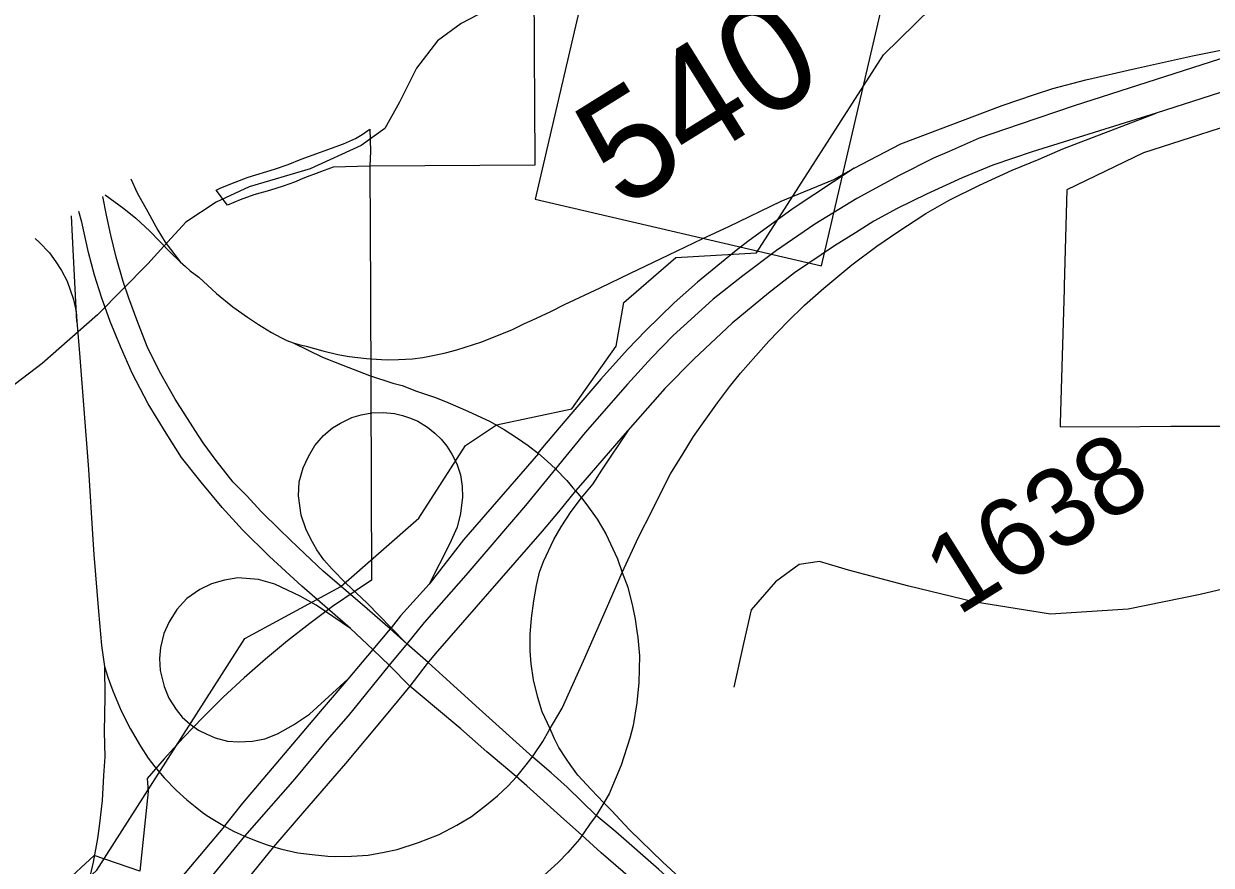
# Model space of a CAD drawing. Extents: x 2001466 to 31450019, y -30647475 to 847247.
# Drawn here: x 31427072 to 31430877, y -30625795 to -30623098 of the extents above; entities that cross this region are included whole.
import ezdxf

# ---------------------------------------------------------------- set-up
doc = ezdxf.new("R2010")
doc.units = 0
for name, color, linetype in [('Exist Boundary Political City Limit New', 7, 'Continuous'), ('Exist Boundary Political City Limit New Hole', 7, 'Continuous'), ('Exist Hydrographic Creek Single Shore', 7, 'Continuous'), ('Exist Road Non-System Type 51', 7, 'Continuous'), ('Exist Road Primary NC Shield CELL', 7, 'Continuous'), ('Exist Road Primary NC Shield Number Label', 7, 'Continuous'), ('Exist Road Primary NC UnDivided 4 Lane Attributed', 7, 'Continuous'), ('Exist Road Secondary Type 41 Attributed', 7, 'Continuous'), ('Exist Road Secondary Type 51 Attributed', 7, 'Continuous'), ('Exist Road Secondary Type 51 Number Label', 7, 'Continuous'), ('Map Preparation Boundary City Limit Buffer Line', 7, 'Continuous'), ('Prop Road Primary Interstate Projected', 7, 'Continuous')]:
    doc.layers.add(name, color=color, linetype=linetype)

msp = doc.modelspace()

# ---------------------------------------------------------------- linework, layer by layer
at = {"layer": 'Exist Boundary Political City Limit New'}
msp.add_lwpolyline([(31428181.6, -30623554.8), (31428063.6, -30623558.1), (31427971.8, -30623591.8), (31427939.8, -30623605.6), (31427903.3, -30623618.9), (31427859.6, -30623633.1), (31427809.3, -30623647.1), (31427765.9, -30623663.1), (31427725.5, -30623679.8), (31427688.6, -30623632.1), (31427703.4, -30623623.9), (31427749.6, -30623606.1), (31427790.9, -30623589.9), (31427875.5, -30623564), (31427919.1, -30623549.1), (31427960.6, -30623532.6), (31428096.5, -30623483), (31428135.1, -30623465.6), (31428156.1, -30623453.3), (31428175.1, -30623441), (31428181, -30623436.6), (31428183.6, -30623506.6), (31428181.6, -30623554.8)], dxfattribs=at)
at = {"layer": 'Exist Boundary Political City Limit New Hole'}
msp.add_lwpolyline([(31431021.3, -30624229.1), (31431042.5, -30623712.7), (31431051.3, -30623386.3), (31430659.6, -30623511.8), (31430414.3, -30623630.1), (31430405.5, -30623937.7), (31430405.3, -30623948.6), (31430397.4, -30624234.4), (31430393.3, -30624378.5), (31430392.6, -30624390.1), (31430649.4, -30624389.5), (31430747.6, -30624388), (31431022.5, -30624387.6), (31431021.3, -30624229.1)], dxfattribs=at)
at = {"layer": 'Exist Hydrographic Creek Single Shore'}
msp.add_lwpolyline([(31427167, -30625941.3), (31427306.5, -30625810.6), (31427780.5, -30625068.9), (31428088.5, -30624901.3), (31428338.5, -30624683.3), (31428487.6, -30624450.1), (31428587.4, -30624383.3), (31428828.6, -30624332.5), (31428970.5, -30624131.9), (31428994.4, -30623991.3), (31429161.6, -30623847.1), (31429419.5, -30623832.7), (31429826.6, -30623197.9), (31430134.5, -30622895.8), (31430217.6, -30622789.3), (31430342.5, -30622722.9), (31430567.4, -30622711), (31430708.5, -30622628.7), (31430916.4, -30622403.2), (31431132.5, -30622079.5)], dxfattribs=at)
at = {"layer": 'Exist Road Non-System Type 51'}
msp.add_lwpolyline([(31427521.3, -30623811.4), (31427469.7, -30623867.8), (31427308.8, -30624031.3), (31427131.8, -30624187.5), (31426846.9, -30624403.3), (31426742.3, -30624484.6), (31426628.1, -30624523.3), (31426517, -30624541), (31426369, -30624563.5), (31426145.3, -30624579.6), (31426027.8, -30624594.1)], dxfattribs=at)
at = {"layer": 'Exist Road Primary NC Shield CELL'}
msp.add_lwpolyline([(31429628.7, -30623873.8), (31429841.9, -30622956.4), (31428924.5, -30622743.2), (31428711.3, -30623660.6), (31429628.7, -30623873.8)], dxfattribs=at)
at = {"layer": 'Exist Road Primary NC UnDivided 4 Lane Attributed'}
msp.add_line((31428365.2, -30625148.3), (31428309.4, -30625220.8), dxfattribs=at)
for points in [[(31432618.1, -30622760.6), (31432306.4, -30622867.7), (31432030.1, -30622960.8), (31431898.8, -30622999.1), (31431262, -30623202.4), (31431052.4, -30623271.8), (31430700.7, -30623385.1)], [(31431135.7, -30623137.6), (31430438.2, -30623361.2), (31430261, -30623420.9), (31430133.8, -30623465.1), (31430037.5, -30623507.5), (31429987.4, -30623528.7), (31429876.5, -30623584.4), (31429741.7, -30623658.9), (31429607, -30623740.7), (31429484.2, -30623824.8), (31429375.9, -30623906.6), (31429281.1, -30623981.1), (31429221.2, -30624035.3), (31429153.1, -30624097.5), (31429084, -30624169.5), (31429006.2, -30624253.5), (31428871.4, -30624408.2), (31428775.7, -30624525.2)], [(31430700.7, -30623385.1), (31430303.5, -30623508.5), (31430177.5, -30623551.8), (31430177.5, -30623551.8), (31430079.1, -30623592.5), (31429964.5, -30623644.2), (31429870.9, -30623690.3), (31429795.4, -30623730.8), (31429736.7, -30623768.6), (31429669.7, -30623810.5), (31429541.8, -30623897.1), (31429458, -30623961.4), (31429342.1, -30624057.8), (31429219.8, -30624171.8), (31429126.2, -30624267.6), (31428991.2, -30624420), (31428863.7, -30624568.5), (31428840.4, -30624595.5)], [(31428775.7, -30624525.2), (31428680, -30624642.1), (31428488.5, -30624865.3), (31428355.2, -30625017.7), (31428300.2, -30625084.8)], [(31428840.4, -30624595.5), (31428786.1, -30624662.8), (31428733.1, -30624724.5), (31428390.8, -30625117.5), (31428365.2, -30625148.3)], [(31428300.2, -30625084.8), (31428243.4, -30625154.3)], [(31428243.4, -30625154.3), (31428111.5, -30625315.9), (31428043.5, -30625393.9), (31427940.4, -30625518.5), (31427779.2, -30625701.9)], [(31428309.4, -30625220.8), (31428228, -30625320), (31428103.6, -30625469.5), (31427972, -30625621.2), (31427872.5, -30625735.8)], [(31427779.2, -30625701.9), (31427604.7, -30625915.3), (31427332.6, -30626232.4)], [(31427872.5, -30625735.8), (31427790.3, -30625837.1), (31427419.2, -30626295)]]:
    msp.add_lwpolyline(points, dxfattribs=at)
at = {"layer": 'Exist Road Secondary Type 41 Attributed'}
msp.add_lwpolyline([(31431417.2, -30624791.4), (31430841.1, -30624927.5), (31430611, -30624974.2), (31430361.6, -30624990.3), (31430115.3, -30624950.8), (31429907.7, -30624900.9), (31429714.6, -30624849.4), (31429621.3, -30624822), (31429556.9, -30624831.7), (31429481.3, -30624886.4), (31429402.4, -30624976.6), (31429378.3, -30625084.5), (31429347.7, -30625224.6)], dxfattribs=at)
at = {"layer": 'Exist Road Secondary Type 51 Attributed'}
msp.add_lwpolyline([(31428568.3, -30623037.5), (31428549.5, -30623057.8), (31428473.9, -30623098.1), (31428398.3, -30623153.6), (31428330.7, -30623240.6), (31428276, -30623350.1), (31428229.3, -30623433.8), (31428153.7, -30623488.6), (31427989.5, -30623563.5), (31427794.8, -30623621.4), (31427688.6, -30623669.7), (31427592, -30623734.2), (31427522.2, -30623810.5)], dxfattribs=at)
at = {"layer": 'Map Preparation Boundary City Limit Buffer Line'}
for points in [[(31428277.1, -30623059.2), (31428468.5, -30623058.1), (31428530.1, -30623057.6), (31428576.9, -30623057.5), (31428707, -30623056.7), (31428707.3, -30623096.3), (31428707.9, -30623193.1), (31428708.1, -30623246.5), (31428708.5, -30623300), (31428709, -30623384.3), (31428709.9, -30623513.1), (31428710, -30623551.7), (31428181.6, -30623554.8)], [(31431021.3, -30624229.1), (31431042.5, -30623712.7), (31431051.3, -30623386.3), (31430659.6, -30623511.8), (31430414.3, -30623630.1), (31430405.5, -30623937.7), (31430405.3, -30623948.6), (31430397.4, -30624234.4), (31430393.3, -30624378.5), (31430392.6, -30624390.1), (31430649.4, -30624389.5), (31430747.6, -30624388), (31431022.5, -30624387.6), (31431021.3, -30624229.1)], [(31428181.6, -30623554.8), (31428063.6, -30623558.1), (31427971.8, -30623591.8), (31427939.8, -30623605.6), (31427903.3, -30623618.9), (31427859.6, -30623633.1), (31427809.3, -30623647.1), (31427765.9, -30623663.1), (31427725.5, -30623679.8), (31427688.6, -30623632.1), (31427703.4, -30623623.9), (31427749.6, -30623606.1), (31427790.9, -30623589.9), (31427875.5, -30623564), (31427919.1, -30623549.1), (31427960.6, -30623532.6), (31428096.5, -30623483), (31428135.1, -30623465.6), (31428156.1, -30623453.3), (31428175.1, -30623441), (31428181, -30623436.6), (31428183.6, -30623506.6), (31428181.6, -30623554.8)], [(31428181.6, -30623554.8), (31428183, -30623961.8), (31428186, -30624882), (31428136.9, -30624914.3), (31428062, -30624966.1), (31427988.5, -30625020.1), (31427916.8, -30625076.2), (31427846.6, -30625134.3), (31427778.1, -30625194.4), (31427711.5, -30625256.5), (31427646.6, -30625320.4), (31427583.6, -30625386.2), (31427522.5, -30625453.8), (31427467.9, -30625517.6), (31427470.8, -30625559.1), (31427443.8, -30625814.3), (31427298.3, -30625764), (31427199, -30625855.5), (31429129.6, -30626304.5)]]:
    msp.add_lwpolyline(points, dxfattribs=at)
at = {"layer": 'Prop Road Primary Interstate Projected'}
for p, q in [((31428190.6, -30625104.1), (31428119.6, -30625036.8)), ((31428245.9, -30625038), (31428190.6, -30625104.1)), ((31428368.1, -30625145.6), (31428299.5, -30625085.1)), ((31428190.6, -30625104.1), (31428110.3, -30625199.1)), ((31428245.3, -30625156.1), (31428190.6, -30625104.1)), ((31428309.4, -30625220.8), (31428245.3, -30625156.1))]:
    msp.add_line(p, q, dxfattribs=at)
for points in [[(31429732.4, -30623561.4), (31429882.8, -30623482.8), (31430206.8, -30623360.2), (31430310.9, -30623325.5), (31430369.3, -30623306.2), (31430475.2, -30623278.5), (31430634.4, -30623241.6), (31430816.9, -30623200.9), (31431135.7, -30623137.6)], [(31428989.9, -30624856.7), (31429041.4, -30624743.2), (31429085.4, -30624658.3), (31429111.7, -30624605.6), (31429144.9, -30624541.2), (31429184.9, -30624475.8), (31429218.1, -30624421.2), (31429257.9, -30624365.3), (31429294.6, -30624313.6), (31429333.2, -30624262), (31429369.1, -30624218.2), (31429417.3, -30624162.2), (31429459, -30624115.8), (31429519.3, -30624053.8), (31429574.1, -30624000.2), (31429635.6, -30623945.7), (31429725.7, -30623870.5), (31429805.7, -30623811), (31429872.6, -30623765.5), (31429962.8, -30623706.6), (31430037.5, -30623664), (31430134.6, -30623615.4), (31430238.9, -30623568.1), (31430325.2, -30623532.8), (31430401.8, -30623499.2), (31430700.7, -30623385.1)], [(31427935.8, -30624120.8), (31427953.2, -30624125.9), (31427977, -30624131.3), (31428030.9, -30624146.1), (31428078.4, -30624158.8), (31428115.4, -30624165.1), (31428170.4, -30624171.5), (31428219, -30624174.6), (31428237.3, -30624175.2), (31428272.5, -30624174.4), (31428317.3, -30624172.2), (31428351, -30624167.8), (31428388.4, -30624160.5), (31428423.6, -30624152.5), (31428459.5, -30624143.7), (31428539.6, -30624117.8), (31428590.6, -30624097.4), (31428635.8, -30624079.2), (31428676.5, -30624059.5), (31428701.3, -30624047.9), (31428760.8, -30624020.2), (31428805.2, -30623998.6), (31428919.4, -30623944.7), (31429016, -30623897.4), (31429138.9, -30623838.5), (31429245.9, -30623787.5), (31429330.8, -30623748), (31429498.7, -30623666.6), (31429667.6, -30623597.3), (31429732.4, -30623561.4)], [(31429732.4, -30623561.4), (31429537, -30623690), (31429391.7, -30623796.7), (31429354.4, -30623824.7), (31429231.2, -30623926.8), (31429156.3, -30623993.1), (31429065.9, -30624080.9), (31429007.1, -30624141.9), (31428920.8, -30624237.5), (31428805.9, -30624371.6), (31428733.8, -30624456), (31428719, -30624474.4)], [(31427415.9, -30623595.6), (31427435.8, -30623640.3), (31427469.6, -30623701.5), (31427501.9, -30623760.4), (31427525.8, -30623798.4), (31427573.8, -30623861)], [(31428245.9, -30625038), (31428156.3, -30624959.3), (31428031.8, -30624852.5), (31427951.3, -30624776.5), (31427893.9, -30624721.8), (31427832.2, -30624660.1), (31427787.8, -30624612.5), (31427743.4, -30624567.1), (31427689.3, -30624497.8), (31427647.1, -30624441.6), (31427621.1, -30624401.5), (31427557, -30624301.3), (31427511.2, -30624220.4), (31427470, -30624138), (31427438, -30624055.6), (31427408.9, -30623977.8), (31427391.1, -30623924), (31427368.3, -30623846.8), (31427351.2, -30623776.2), (31427337.4, -30623712), (31427325.4, -30623652)], [(31427333.6, -30623646.8), (31427393.4, -30623690), (31427431.8, -30623721.2), (31427476.2, -30623763.2), (31427541.9, -30623830.7), (31427573.8, -30623861)], [(31427242.8, -30624052.2), (31427228.7, -30623780.7), (31427225.8, -30623714)], [(31428119.6, -30625036.8), (31427963.3, -30624900.7), (31427859.7, -30624805.5), (31427772.7, -30624720.6), (31427708.5, -30624648.2), (31427640.2, -30624567.4), (31427578, -30624488.8), (31427528.3, -30624410.1), (31427471.3, -30624316.7), (31427419.5, -30624218.2), (31427382.7, -30624133), (31427349.3, -30624052.8), (31427320.9, -30623974.3), (31427299.1, -30623904.2), (31427279.8, -30623831.8), (31427258.4, -30623734.6), (31427248.7, -30623699.7)], [(31427108.9, -30623786.8), (31427121.9, -30623798.4), (31427154.3, -30623833), (31427175.2, -30623861.7), (31427193.5, -30623888.7), (31427211, -30623923.5), (31427231.8, -30623982.2), (31427240.1, -30624020.4), (31427242.8, -30624052.2)], [(31427573.8, -30623861), (31427590.4, -30623876.6), (31427605.9, -30623890.1), (31427632.9, -30623910.8)], [(31427632.9, -30623910.8), (31427689.9, -30623963), (31427742.5, -30624006.1), (31427789, -30624038.4), (31427824.9, -30624062.7), (31427866.1, -30624088), (31427896, -30624103.4), (31427915, -30624113.2), (31427935.8, -30624120.8)], [(31427242.8, -30624052.2), (31427250.5, -30624154.3), (31427280, -30624526.9), (31427294.1, -30624751.2), (31427296.7, -30624799.2), (31427311.6, -30624982.1), (31427321.5, -30625091), (31427331.4, -30625157.9)], [(31427935.8, -30624120.8), (31428029.8, -30624167.2), (31428094.2, -30624192.2), (31428179.7, -30624225.1), (31428254.7, -30624250), (31428285, -30624257.9), (31428330.6, -30624275.5), (31428391.4, -30624296.2), (31428430.8, -30624312.5), (31428495.6, -30624339.9), (31428538.4, -30624359.9), (31428564, -30624372.4), (31428611.4, -30624398.6), (31428654.6, -30624426.6), (31428688.7, -30624450.1), (31428721.2, -30624475.8), (31428749.3, -30624500.1), (31428775.7, -30624525.2)], [(31428249.2, -30625033.9), (31428172.3, -30624955.7), (31428104.4, -30624891.6), (31428060.1, -30624845.8), (31428033.5, -30624816.3), (31428011.3, -30624783.8), (31427992.1, -30624749.8), (31427975.8, -30624717.3), (31427961, -30624673), (31427952.2, -30624610.9), (31427955.1, -30624566.6), (31427968, -30624521.6), (31427984.2, -30624485.4), (31428005.1, -30624449.9), (31428032.8, -30624418.3), (31428061.4, -30624393.6), (31428086.9, -30624378.2), (31428123.1, -30624360.4), (31428153.2, -30624351.2), (31428187.2, -30624345.8), (31428224.2, -30624344.2), (31428260.2, -30624347.8), (31428285.5, -30624353.4), (31428311.2, -30624362.5), (31428334.6, -30624372.4), (31428365.7, -30624391), (31428389.4, -30624410.4), (31428409.2, -30624429.5), (31428428, -30624451.6), (31428444.3, -30624478), (31428459.9, -30624508.2), (31428471.5, -30624544), (31428476.9, -30624581.2), (31428478.5, -30624615.4), (31428471.5, -30624667.8), (31428460.6, -30624712), (31428436.6, -30624766.4), (31428371.7, -30624894.1)], [(31428859.1, -30624617.7), (31428896.2, -30624572.4), (31428924.5, -30624529.2), (31429009, -30624403)], [(31428721.2, -30624475.8), (31428481.5, -30624752.7), (31428371.7, -30624894.1)], [(31428775.7, -30624525.2), (31428812.3, -30624562.4), (31428832, -30624585.1), (31428840.4, -30624595.5)], [(31428758.4, -30625357.7), (31428733.6, -30625303.2), (31428719, -30625257.6), (31428706, -30625200.7), (31428698, -30625149.2), (31428695.1, -30625107.8), (31428695.3, -30625055.5), (31428698.7, -30625002.8), (31428706.7, -30624948.2), (31428715, -30624898.8), (31428725.1, -30624856), (31428737.8, -30624821.4), (31428770.1, -30624751.7), (31428794.2, -30624710.2), (31428826.4, -30624661), (31428859.1, -30624617.7)], [(31428840.4, -30624595.5), (31428848, -30624603.6), (31428859.1, -30624617.7)], [(31428859.1, -30624617.7), (31428873.2, -30624636.3), (31428909.5, -30624685.7), (31428937.7, -30624733.3), (31428960, -30624780.9), (31428974.9, -30624813.5), (31428989.9, -30624856.7)], [(31428755.7, -30625362.3), (31428796.8, -30625291.2), (31428865.6, -30625139.7), (31428939, -30624972.6), (31428989.9, -30624856.7)], [(31428989.9, -30624856.7), (31429007.7, -30624904.4), (31429022.6, -30624965.3), (31429030.8, -30625006.5), (31429036.3, -30625045.4), (31429039.6, -30625065.7), (31429044.8, -30625123.8), (31429043.1, -30625209), (31429036.2, -30625274.6), (31429024.3, -30625347), (31429014.1, -30625387.9), (31428986, -30625474.5), (31428948, -30625566.5), (31428930.7, -30625595)], [(31428119.6, -30625036.8), (31428009.2, -30624961.9), (31427957.9, -30624932.3), (31427876.4, -30624894), (31427823.9, -30624879.4), (31427758, -30624874.5), (31427715.3, -30624881.8), (31427673.9, -30624892.8), (31427636, -30624911.1), (31427594.6, -30624940.3), (31427562.8, -30624975.7), (31427538.4, -30625014.7), (31427521.4, -30625052.5), (31427510.4, -30625097.6), (31427506.7, -30625133), (31427509.2, -30625170.8), (31427522.6, -30625222), (31427537.2, -30625259.8), (31427560.4, -30625296.4), (31427579.9, -30625320.8), (31427605.5, -30625342.7), (31427632.4, -30625362.2), (31427656.8, -30625374.4), (31427686.1, -30625386.6), (31427725.1, -30625397.6), (31427760.5, -30625400), (31427805.6, -30625397.6), (31427844.7, -30625390.3), (31427884.9, -30625374.4), (31427936.2, -30625345.2), (31427987.4, -30625311), (31428061.2, -30625244), (31428110.3, -30625199.1)], [(31428371.7, -30624894.1), (31428279.7, -30624995.6), (31428249.2, -30625033.9)], [(31428249.2, -30625033.9), (31428245.9, -30625038)], [(31428299.5, -30625085.1), (31428245.9, -30625038)], [(31428299.5, -30625085.1), (31428249.2, -30625033.9)], [(31427331.4, -30625157.9), (31427332.6, -30625255.6), (31427330, -30625367.9), (31427331.7, -30625448), (31427327.9, -30625507.2), (31427323.2, -30625587.9), (31427315.3, -30625661.6), (31427308.9, -30625709.9), (31427294.5, -30625785.4), (31427268.4, -30625902), (31427239.9, -30625993.8), (31427213.7, -30626064.2)], [(31427331.4, -30625157.9), (31427342.7, -30625195.5), (31427357.6, -30625236), (31427384.2, -30625299.8), (31427413, -30625357.3), (31427446, -30625413.8), (31427470.5, -30625452.1), (31427491.8, -30625479.8), (31427521.9, -30625514.9), (31427562, -30625555.7), (31427595.1, -30625585.9), (31427621.8, -30625606.3), (31427644.3, -30625625.3), (31427659.2, -30625635.3), (31427677.7, -30625647.6), (31427693.7, -30625656.9), (31427715.3, -30625669.7)], [(31428703, -30625449), (31428531.2, -30625294), (31428415.2, -30625187.9), (31428368.1, -30625145.6)], [(31428110.3, -30625199.1), (31428028.1, -30625295.3), (31427772.8, -30625596.6), (31427715.3, -30625668.9)], [(31428649.9, -30625510.3), (31428556.3, -30625431.4), (31428472.3, -30625358.2), (31428388.3, -30625287.8), (31428309.4, -30625220.8)], [(31428703.9, -30625444.6), (31428735.8, -30625398.1), (31428755.7, -30625362.3)], [(31428930.7, -30625595), (31428890.5, -30625552.2), (31428848, -30625506.8), (31428824.6, -30625475), (31428808.9, -30625452.1), (31428786.9, -30625417.4), (31428773.2, -30625390.5), (31428758.4, -30625357.7)], [(31428652.1, -30625510.3), (31428682, -30625473.1), (31428703.9, -30625444.6)], [(31428906.3, -30625635.3), (31428813.8, -30625544.9), (31428761.7, -30625499.2), (31428703, -30625449)], [(31427872.5, -30625735.8), (31427898.9, -30625743.3), (31427950.6, -30625754.9), (31427996.6, -30625761), (31428046.5, -30625766), (31428071.9, -30625767.1), (31428122.3, -30625765.8), (31428175.8, -30625762.4), (31428227.3, -30625753.6), (31428268.6, -30625744.1), (31428337, -30625722.5), (31428402.9, -30625696.3), (31428460.1, -30625666.3), (31428506.7, -30625639.1), (31428555.1, -30625601.9), (31428589.7, -30625572.7), (31428622.9, -30625541.5), (31428652.1, -30625510.3)], [(31428860.2, -30625699), (31428791.5, -30625637.8), (31428683.9, -30625540.9), (31428649.9, -30625510.3)], [(31428930.7, -30625595), (31428906.3, -30625635.3)], [(31429540.7, -30626190), (31429502.6, -30626137.9), (31429476.2, -30626103.9), (31429405.7, -30626043.1), (31429346.3, -30625990.5), (31429212, -30625870.1), (31429119.9, -30625785.4), (31429013.1, -30625681.1), (31428955.7, -30625620), (31428930.7, -30625595)], [(31428906.3, -30625635.3), (31428885.1, -30625664.8), (31428852.5, -30625711.5), (31428815.3, -30625754.4), (31428785.2, -30625785.1), (31428726, -30625840.1), (31428662.2, -30625890.2), (31428599.8, -30625929.3), (31428554.1, -30625956.9), (31428464.3, -30626005.1), (31428410.4, -30626030.9), (31428227.2, -30626120.3), (31428155.8, -30626155.2), (31428032, -30626216.9), (31427922.3, -30626269.6), (31427859.9, -30626302.3), (31427800.6, -30626334.8)], [(31429540.7, -30626190), (31429348.1, -30626026.9), (31429106.7, -30625808.4), (31428969.3, -30625687.8), (31428906.3, -30625635.3)], [(31427715.3, -30625669.7), (31427526.2, -30625894.3), (31427442.2, -30625993), (31427311.9, -30626134.9)], [(31427715.3, -30625669.7), (31427732.8, -30625679), (31427746.6, -30625686.7), (31427766.2, -30625695.9), (31427779.2, -30625701.9)], [(31427779.2, -30625701.9), (31427819.9, -30625717.5), (31427848.7, -30625728.8), (31427872.5, -30625735.8)], [(31430756.3, -30627385.8), (31430498.1, -30627155.4), (31430384.8, -30627055.1), (31430089.6, -30626788.7), (31429877.9, -30626605.9), (31429624.4, -30626376.1), (31429466, -30626237.6), (31429267.3, -30626055.8), (31429126.2, -30625931.8), (31428922.8, -30625755.3), (31428860.2, -30625699)]]:
    msp.add_lwpolyline(points, dxfattribs=at)

# ---------------------------------------------------------------- texts
at = {"layer": 'Exist Road Primary NC Shield Number Label'}
msp.add_text('540', height=350, rotation=31.918, dxfattribs=at).set_placement((31428991.4, -30623697.5))
at = {"layer": 'Exist Road Secondary Type 51 Number Label'}
msp.add_text('1638', height=250, rotation=31.918, dxfattribs=at).set_placement((31430064.8, -30624998.2))

doc.saveas('drawing.dxf')
